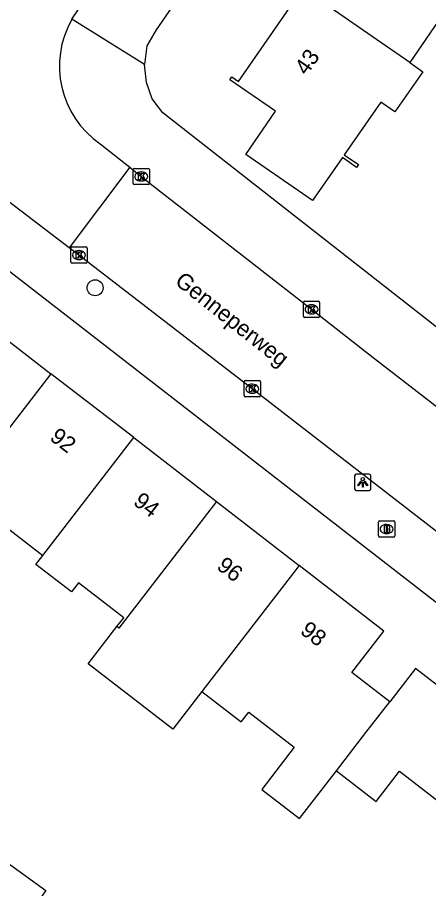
# Model space of a CAD drawing. Extents: x 160158 to 160921, y 381517 to 382041.
# Drawn here: x 160607.8 to 160633.2, y 381626.4 to 381680.1 of the extents above; entities that cross this region are included whole.
import ezdxf

# ---------------------------------------------------------------- set-up
doc = ezdxf.new("R2010")
doc.units = 0
for name, color, linetype in [('IMGEO_Boom', 7, 'Continuous'), ('IMGEO_Brandkraan', 7, 'Continuous'), ('IMGEO_Kolk', 7, 'Continuous'), ('IMGEO_Lichtpunt', 7, 'Continuous'), ('IMGEO_Openbare_ruimte_label', 7, 'Continuous'), ('IMGEO_Pand', 7, 'Continuous'), ('IMGEO_Pand_nummerreeks', 7, 'Continuous'), ('IMGEO_Rijbaan_lokaal_open', 7, 'Continuous'), ('IMGEO_Voetpad_open', 7, 'Continuous')]:
    doc.layers.add(name, color=color, linetype=linetype)

msp = doc.modelspace()

# ---------------------------------------------------------------- linework, layer by layer
at = {"layer": 'IMGEO_Boom'}
msp.add_circle((160612.638, 381663.471), 0.489, dxfattribs=at)
at = {"layer": 'IMGEO_Brandkraan'}
for p, q in [((160630.121, 381648.168), (160630.121, 381649.02)), ((160630.196, 381649.094), (160631.048, 381649.094)), ((160630.609, 381648.874), (160630.634, 381648.874)), ((160631.122, 381649.02), (160631.122, 381648.168)), ((160630.632, 381648.314), (160630.607, 381648.314)), ((160631.048, 381648.094), (160630.196, 381648.094))]:
    msp.add_line(p, q, dxfattribs=at)
for points in [[(160630.121, 381648.168), (160630.121, 381649.02)], [(160630.196, 381649.094), (160631.048, 381649.094)], [(160630.469, 381648.794), (160630.469, 381648.394), (160630.682, 381648.394)], [(160630.7, 381648.794), (160630.469, 381648.794)], [(160631.122, 381649.02), (160631.122, 381648.168)], [(160630.648, 381648.713), (160630.594, 381648.713), (160630.594, 381648.637)], [(160630.594, 381648.637), (160630.647, 381648.637)], [(160630.656, 381648.561), (160630.594, 381648.561), (160630.594, 381648.48)], [(160630.594, 381648.48), (160630.656, 381648.48)], [(160631.048, 381648.094), (160630.196, 381648.094)]]:
    msp.add_lwpolyline(points, dxfattribs=at)
for centre, radius, start, end in [((160630.198, 381649.018), 0.0765, 91.552, 178.448), ((160630.198, 381649.018), 0.0765, 91.552, 178.448), ((160630.704, 381648.649), 0.145, 59.4692, 91.5367), ((160630.729, 381648.696), 0.0922, 285.5137, 58.1501), ((160631.046, 381649.018), 0.0765, 1.552, 88.448), ((160631.046, 381649.018), 0.0765, 1.552, 88.448), ((160630.649, 381648.675), 0.0379, 267.8285, 90.9355), ((160630.657, 381648.52), 0.0404, 269.8759, 90.5077), ((160630.688, 381648.645), 0.251, 268.6676, 293.5347), ((160630.734, 381648.504), 0.105, 301.3115, 78.989), ((160630.198, 381648.17), 0.0765, 181.552, 268.448), ((160630.198, 381648.17), 0.0765, 181.552, 268.448), ((160631.046, 381648.17), 0.0765, 271.552, 358.448), ((160631.046, 381648.17), 0.0765, 271.552, 358.448)]:
    msp.add_arc(centre, radius, start, end, dxfattribs=at)
for centre, major_axis, ratio, start_param, end_param in [((160630.608, 381648.594), (-0.387, 0.002), 0.722429, 4.712389, 7.853982), ((160630.633, 381648.594), (-0.39, 0.002), 0.717154, 1.570796, 4.712389)]:
    msp.add_ellipse(centre, major_axis=major_axis, ratio=ratio, start_param=start_param, end_param=end_param, dxfattribs=at)
at = {"layer": 'IMGEO_Kolk'}
for p, q in [((160614.987, 381669.908), (160614.987, 381670.76)), ((160615.062, 381670.834), (160615.914, 381670.834)), ((160615.988, 381670.76), (160615.988, 381669.908)), ((160615.475, 381670.614), (160615.5, 381670.614)), ((160615.914, 381669.834), (160615.062, 381669.834)), ((160615.498, 381670.054), (160615.473, 381670.054)), ((160611.142, 381665.062), (160611.142, 381665.914)), ((160611.217, 381665.988), (160612.069, 381665.988)), ((160612.143, 381665.914), (160612.143, 381665.062)), ((160611.63, 381665.768), (160611.655, 381665.768)), ((160612.069, 381664.988), (160611.217, 381664.988)), ((160611.653, 381665.208), (160611.628, 381665.208)), ((160625.49, 381661.716), (160625.49, 381662.568)), ((160625.565, 381662.642), (160626.417, 381662.642)), ((160625.978, 381662.422), (160626.003, 381662.422)), ((160626.491, 381662.568), (160626.491, 381661.716)), ((160626.417, 381661.642), (160625.565, 381661.642)), ((160626.001, 381661.862), (160625.976, 381661.862)), ((160621.837, 381656.821), (160621.837, 381657.673)), ((160621.912, 381657.747), (160622.764, 381657.747)), ((160622.325, 381657.527), (160622.35, 381657.527)), ((160622.838, 381657.673), (160622.838, 381656.821)), ((160622.348, 381656.967), (160622.323, 381656.967)), ((160622.764, 381656.747), (160621.912, 381656.747))]:
    msp.add_line(p, q, dxfattribs=at)
for points in [[(160614.987, 381669.908), (160614.987, 381670.76)], [(160615.062, 381670.834), (160615.914, 381670.834)], [(160615.988, 381670.76), (160615.988, 381669.908)], [(160615.308, 381670.534), (160615.431, 381670.534), (160615.431, 381670.383), (160615.561, 381670.534), (160615.725, 381670.534), (160615.579, 381670.383), (160615.732, 381670.134), (160615.58, 381670.134), (160615.495, 381670.298), (160615.431, 381670.231), (160615.431, 381670.134), (160615.308, 381670.134), (160615.308, 381670.534)], [(160615.914, 381669.834), (160615.062, 381669.834)], [(160611.142, 381665.062), (160611.142, 381665.914)], [(160611.217, 381665.988), (160612.069, 381665.988)], [(160612.143, 381665.914), (160612.143, 381665.062)], [(160611.463, 381665.688), (160611.586, 381665.688), (160611.586, 381665.537), (160611.716, 381665.688), (160611.88, 381665.688), (160611.734, 381665.537), (160611.887, 381665.288), (160611.735, 381665.288), (160611.65, 381665.452), (160611.586, 381665.385), (160611.586, 381665.288), (160611.463, 381665.288), (160611.463, 381665.688)], [(160612.069, 381664.988), (160611.217, 381664.988)], [(160625.49, 381661.716), (160625.49, 381662.568)], [(160625.565, 381662.642), (160626.417, 381662.642)], [(160625.811, 381662.342), (160625.934, 381662.342), (160625.934, 381662.191), (160626.064, 381662.342), (160626.228, 381662.342), (160626.082, 381662.191), (160626.235, 381661.942), (160626.083, 381661.942), (160625.998, 381662.106), (160625.934, 381662.039), (160625.934, 381661.942), (160625.811, 381661.942), (160625.811, 381662.342)], [(160626.491, 381662.568), (160626.491, 381661.716)], [(160626.417, 381661.642), (160625.565, 381661.642)], [(160621.837, 381656.821), (160621.837, 381657.673)], [(160621.912, 381657.747), (160622.764, 381657.747)], [(160622.158, 381657.447), (160622.281, 381657.447), (160622.281, 381657.296), (160622.411, 381657.447), (160622.575, 381657.447), (160622.429, 381657.296), (160622.582, 381657.047), (160622.43, 381657.047), (160622.345, 381657.211), (160622.281, 381657.144), (160622.281, 381657.047), (160622.158, 381657.047), (160622.158, 381657.447)], [(160622.838, 381657.673), (160622.838, 381656.821)], [(160622.764, 381656.747), (160621.912, 381656.747)]]:
    msp.add_lwpolyline(points, dxfattribs=at)
for centre, start, end in [((160615.064, 381670.758), 91.552, 178.448), ((160615.064, 381670.758), 91.552, 178.448), ((160615.912, 381670.758), 1.552, 88.448), ((160615.912, 381670.758), 1.552, 88.448), ((160615.064, 381669.91), 181.552, 268.448), ((160615.064, 381669.91), 181.552, 268.448), ((160615.912, 381669.91), 271.552, 358.448), ((160615.912, 381669.91), 271.552, 358.448), ((160611.219, 381665.912), 91.552, 178.448), ((160611.219, 381665.912), 91.552, 178.448), ((160612.067, 381665.912), 1.552, 88.448), ((160612.067, 381665.912), 1.552, 88.448), ((160611.219, 381665.064), 181.552, 268.448), ((160611.219, 381665.064), 181.552, 268.448), ((160612.067, 381665.064), 271.552, 358.448), ((160612.067, 381665.064), 271.552, 358.448), ((160625.567, 381662.566), 91.552, 178.448), ((160625.567, 381662.566), 91.552, 178.448), ((160626.415, 381662.566), 1.552, 88.448), ((160626.415, 381662.566), 1.552, 88.448), ((160625.567, 381661.718), 181.552, 268.448), ((160625.567, 381661.718), 181.552, 268.448), ((160626.415, 381661.718), 271.552, 358.448), ((160626.415, 381661.718), 271.552, 358.448), ((160621.914, 381657.671), 91.552, 178.448), ((160621.914, 381657.671), 91.552, 178.448), ((160622.762, 381657.671), 1.552, 88.448), ((160622.762, 381657.671), 1.552, 88.448), ((160621.914, 381656.823), 181.552, 268.448), ((160621.914, 381656.823), 181.552, 268.448), ((160622.762, 381656.823), 271.552, 358.448), ((160622.762, 381656.823), 271.552, 358.448)]:
    msp.add_arc(centre, 0.0765, start, end, dxfattribs=at)
for centre, major_axis, ratio, start_param, end_param in [((160615.474, 381670.334), (-0.387, 0.002), 0.722429, 4.712389, 7.853982), ((160615.499, 381670.334), (-0.39, 0.002), 0.717154, 1.570796, 4.712389), ((160611.629, 381665.488), (-0.387, 0.002), 0.722429, 4.712389, 7.853982), ((160611.654, 381665.488), (-0.39, 0.002), 0.717154, 1.570796, 4.712389), ((160625.977, 381662.142), (-0.387, 0.002), 0.722429, 4.712389, 7.853982), ((160626.002, 381662.142), (-0.39, 0.002), 0.717154, 1.570796, 4.712389), ((160622.324, 381657.247), (-0.387, 0.002), 0.722429, 4.712389, 7.853982), ((160622.349, 381657.247), (-0.39, 0.002), 0.717154, 1.570796, 4.712389)]:
    msp.add_ellipse(centre, major_axis=major_axis, ratio=ratio, start_param=start_param, end_param=end_param, dxfattribs=at)
at = {"layer": 'IMGEO_Lichtpunt'}
for p, q in [((160629.552, 381651.972), (160628.744, 381651.972)), ((160629.552, 381651.972), (160628.744, 381651.972)), ((160628.65, 381651.877), (160628.65, 381651.07)), ((160628.65, 381651.877), (160628.65, 381651.07)), ((160629.646, 381651.07), (160629.646, 381651.877)), ((160629.646, 381651.07), (160629.646, 381651.877)), ((160628.744, 381650.976), (160629.552, 381650.976)), ((160628.744, 381650.976), (160629.552, 381650.976))]:
    msp.add_line(p, q, dxfattribs=at)
for points in [[(160629.024, 381651.541), (160629.063, 381651.513), (160628.875, 381651.251), (160628.837, 381651.278), (160629.024, 381651.541)], [(160629.126, 381651.493), (160629.173, 381651.493), (160629.173, 381651.171), (160629.126, 381651.171), (160629.126, 381651.493)], [(160629.236, 381651.513), (160629.274, 381651.54), (160629.461, 381651.278), (160629.422, 381651.25), (160629.236, 381651.513)]]:
    msp.add_lwpolyline(points, dxfattribs=at)
msp.add_circle((160629.149, 381651.675), 0.0994, dxfattribs=at)
for centre, start, end in [((160628.744, 381651.877), 90, 180), ((160628.744, 381651.877), 90, 180), ((160629.552, 381651.877), 0, 90), ((160629.552, 381651.877), 0, 90), ((160628.744, 381651.07), 180, 270), ((160628.744, 381651.07), 180, 270), ((160629.552, 381651.07), 270, 0), ((160629.552, 381651.07), 270, 360)]:
    msp.add_arc(centre, 0.0946, start, end, dxfattribs=at)
at = {"layer": 'IMGEO_Pand'}
for points in [[(160632.047, 381677.37), (160632.849, 381676.792), (160631.137, 381674.316), (160630.259, 381674.923), (160628.013, 381671.675), (160628.891, 381671.068), (160628.769, 381670.891), (160627.891, 381671.498), (160626.055, 381668.842), (160621.928, 381671.696), (160623.764, 381674.352), (160620.952, 381676.296), (160621.075, 381676.473), (160621.477, 381676.195), (160625.344, 381681.788), (160624.971, 381682.046), (160625.074, 381682.196)], [(160632.047, 381677.37), (160625.074, 381682.196)], [(160636.901, 381682.438), (160635.212, 381679.996), (160634.299, 381680.627), (160632.047, 381677.37)], [(160604.808, 381662.117), (160609.913, 381658.174)], [(160609.913, 381658.174), (160603.864, 381650.343)], [(160615.018, 381654.231), (160609.913, 381658.174)], [(160609.408, 381646.959), (160615.018, 381654.231)], [(160615.018, 381654.231), (160620.122, 381650.288)], [(160603.864, 381650.343), (160606.112, 381648.608), (160606.546, 381649.17), (160609.408, 381646.959)], [(160620.122, 381650.288), (160614.099, 381642.491), (160613.983, 381642.58)], [(160620.122, 381650.288), (160625.226, 381646.346)], [(160613.983, 381642.58), (160614.407, 381643.129), (160611.621, 381645.282), (160611.182, 381644.714), (160608.985, 381646.411), (160609.408, 381646.959)], [(160625.226, 381646.346), (160619.23, 381638.576)], [(160630.816, 381637.948), (160628.484, 381639.75), (160630.458, 381642.305), (160625.226, 381646.346)], [(160619.23, 381638.576), (160617.438, 381636.257), (160612.215, 381640.292), (160613.983, 381642.58)], [(160639.436, 381632.103), (160640.628, 381633.646), (160632.401, 381640), (160630.816, 381637.948)], [(160619.23, 381638.576), (160621.653, 381636.704), (160622.114, 381637.302), (160624.92, 381635.135), (160622.915, 381632.539), (160625.247, 381630.738), (160627.522, 381633.684)], [(160627.522, 381633.684), (160629.345, 381636.044), (160630.816, 381637.948)], [(160627.522, 381633.684), (160629.979, 381631.786), (160631.426, 381633.659), (160636.053, 381630.085)], [(160604.359, 381630.089), (160609.609, 381626.314), (160607.615, 381623.541)]]:
    msp.add_lwpolyline(points, dxfattribs=at)
at = {"layer": 'IMGEO_Rijbaan_lokaal_open'}
for points in [[(160611.203, 381680.025), (160614.454, 381684.835)], [(160611.044, 381665.943), (160603.873, 381671.389), (160595.897, 381677.768)], [(160612.96, 381672.341), (160614.775, 381670.9)], [(160614.775, 381670.9), (160611.044, 381665.943)], [(160614.775, 381670.9), (160615.488, 381670.334), (160625.991, 381662.142), (160629.795, 381659.181), (160637.757, 381653.019), (160640.627, 381650.806), (160657.666, 381637.573), (160658.192, 381637.172), (160659.031, 381636.532)], [(160655.367, 381631.558), (160654.563, 381632.216), (160653.969, 381632.702), (160640.783, 381642.937), (160634.337, 381647.947), (160622.338, 381657.247), (160611.643, 381665.488), (160611.044, 381665.943)]]:
    msp.add_lwpolyline(points, dxfattribs=at)
msp.add_arc((160616.274, 381677.142), 5.834, 150.3803, 235.379, dxfattribs=at)
at = {"layer": 'IMGEO_Voetpad_open'}
for points in [[(160644.455, 381719.97), (160616.408, 381679.37), (160615.835, 381678.381), (160615.694, 381677.246)], [(160615.694, 381677.246), (160611.203, 381680.025)], [(160634.918, 381660.1), (160616.813, 381674.266), (160616.155, 381675.113), (160615.808, 381676.128), (160615.694, 381677.246)], [(160598.492, 381671.366), (160601.85, 381668.749), (160652.772, 381629.282), (160652.939, 381629.15)]]:
    msp.add_lwpolyline(points, dxfattribs=at)

# ---------------------------------------------------------------- texts
at = {"layer": 'IMGEO_Openbare_ruimte_label'}
msp.add_text('Genneperweg', height=1, rotation=321.698, dxfattribs=at).set_placement((160617.494, 381663.75))
at = {"layer": 'IMGEO_Pand_nummerreeks'}
for s, rotation, p in [('43', 55.2124, (160625.692, 381676.513)), ('92', 322.3173, (160609.781, 381654.131)), ('94', 322.3173, (160614.93, 381650.154)), ('96', 322.3173, (160620.077, 381646.178)), ('98', 322.3166, (160625.228, 381642.201))]:
    msp.add_text(s, height=1, rotation=rotation, dxfattribs=at).set_placement(p)

doc.saveas('drawing.dxf')
